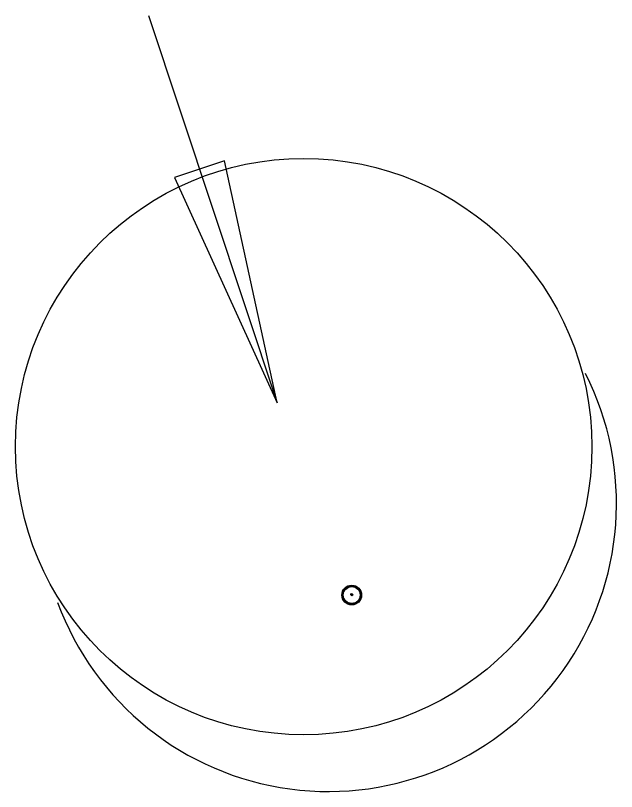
# Model space of a CAD drawing. Extents: x 400935 to 481562, y 415700 to 505362.
# Drawn here: x 401652.8 to 401769.1, y 418760.3 to 418910.5 of the extents above; entities that cross this region are included whole.
import ezdxf

# ---------------------------------------------------------------- set-up
doc = ezdxf.new("R2010")
doc.units = 0
doc.layers.add('Riser Basin CG CELL', color=7, linetype='Continuous')

msp = doc.modelspace()

# ---------------------------------------------------------------- linework, layer by layer
at = {"layer": 'Riser Basin CG CELL'}
for p, q in [((401678.57, 418910.5), (401703.48, 418835.56)), ((401678.57, 418910.5), (401703.48, 418835.56)), ((401678.57, 418910.5), (401703.48, 418835.56)), ((401678.57, 418910.5), (401703.48, 418835.56)), ((401678.57, 418910.5), (401703.48, 418835.56)), ((401678.57, 418910.5), (401703.48, 418835.56)), ((401693.27, 418882.38), (401683.58, 418879.16)), ((401693.27, 418882.38), (401683.58, 418879.16)), ((401693.27, 418882.38), (401683.58, 418879.16)), ((401693.27, 418882.38), (401683.58, 418879.16)), ((401693.27, 418882.38), (401683.58, 418879.16)), ((401693.27, 418882.38), (401683.58, 418879.16)), ((401703.48, 418835.56), (401693.27, 418882.38)), ((401703.48, 418835.56), (401693.27, 418882.38)), ((401703.48, 418835.56), (401693.27, 418882.38)), ((401703.48, 418835.56), (401693.27, 418882.38)), ((401703.48, 418835.56), (401693.27, 418882.38)), ((401703.48, 418835.56), (401693.27, 418882.38)), ((401683.58, 418879.16), (401703.48, 418835.56)), ((401683.58, 418879.16), (401703.48, 418835.56)), ((401683.58, 418879.16), (401703.48, 418835.56)), ((401683.58, 418879.16), (401703.48, 418835.56)), ((401683.58, 418879.16), (401703.48, 418835.56)), ((401683.58, 418879.16), (401703.48, 418835.56))]:
    msp.add_line(p, q, dxfattribs=at)
for centre, radius in [((401708.59, 418827.05), 55.78), ((401708.59, 418827.05), 55.78), ((401708.59, 418827.05), 55.78), ((401708.59, 418827.05), 55.78), ((401708.59, 418827.05), 55.78), ((401708.59, 418827.05), 55.78), ((401717.89, 418798.32), 1.92), ((401717.89, 418798.32), 1.92), ((401717.89, 418798.32), 1.92), ((401717.89, 418798.32), 1.92), ((401717.89, 418798.32), 1.92), ((401717.89, 418798.32), 1.92), ((401717.89, 418798.32), 1.91), ((401717.89, 418798.32), 1.91), ((401717.89, 418798.32), 1.91), ((401717.89, 418798.32), 1.91), ((401717.89, 418798.32), 1.91), ((401717.89, 418798.32), 1.91), ((401717.89, 418798.32), 1.89), ((401717.89, 418798.32), 1.89), ((401717.89, 418798.32), 1.89), ((401717.89, 418798.32), 1.89), ((401717.89, 418798.32), 1.89), ((401717.89, 418798.32), 1.89), ((401717.89, 418798.32), 1.87), ((401717.89, 418798.32), 1.87), ((401717.89, 418798.32), 1.87), ((401717.89, 418798.32), 1.87), ((401717.89, 418798.32), 1.87), ((401717.89, 418798.32), 1.87), ((401717.89, 418798.32), 1.85), ((401717.89, 418798.32), 1.85), ((401717.89, 418798.32), 1.85), ((401717.89, 418798.32), 1.85), ((401717.89, 418798.32), 1.85), ((401717.89, 418798.32), 1.85), ((401717.89, 418798.32), 1.83), ((401717.89, 418798.32), 1.83), ((401717.89, 418798.32), 1.83), ((401717.89, 418798.32), 1.83), ((401717.89, 418798.32), 1.83), ((401717.89, 418798.32), 1.83), ((401717.89, 418798.32), 1.81), ((401717.89, 418798.32), 1.81), ((401717.89, 418798.32), 1.81), ((401717.89, 418798.32), 1.81), ((401717.89, 418798.32), 1.81), ((401717.89, 418798.32), 1.81), ((401717.89, 418798.33), 1.8), ((401717.89, 418798.33), 1.8), ((401717.89, 418798.33), 1.8), ((401717.89, 418798.33), 1.8), ((401717.89, 418798.33), 1.8), ((401717.89, 418798.33), 1.8), ((401717.89, 418798.33), 1.78), ((401717.89, 418798.33), 1.78), ((401717.89, 418798.33), 1.78), ((401717.89, 418798.33), 1.78), ((401717.89, 418798.33), 1.78), ((401717.89, 418798.33), 1.78), ((401717.89, 418798.33), 1.76), ((401717.89, 418798.33), 1.76), ((401717.89, 418798.33), 1.76), ((401717.89, 418798.33), 1.76), ((401717.89, 418798.33), 1.76), ((401717.89, 418798.33), 1.76), ((401717.89, 418798.33), 1.74), ((401717.89, 418798.33), 1.74), ((401717.89, 418798.33), 1.74), ((401717.89, 418798.33), 1.74), ((401717.89, 418798.33), 1.74), ((401717.89, 418798.33), 1.74), ((401717.89, 418798.33), 1.72), ((401717.89, 418798.33), 1.72), ((401717.89, 418798.33), 1.72), ((401717.89, 418798.33), 1.72), ((401717.89, 418798.33), 1.72), ((401717.89, 418798.33), 1.72), ((401717.89, 418798.33), 1.71), ((401717.89, 418798.33), 1.71), ((401717.89, 418798.33), 1.71), ((401717.89, 418798.33), 1.71), ((401717.89, 418798.33), 1.71), ((401717.89, 418798.33), 1.71), ((401717.89, 418798.33), 1.69), ((401717.89, 418798.33), 1.69), ((401717.89, 418798.33), 1.69), ((401717.89, 418798.33), 1.69), ((401717.89, 418798.33), 1.69), ((401717.89, 418798.33), 1.69), ((401717.89, 418798.33), 1.67), ((401717.89, 418798.33), 1.67), ((401717.89, 418798.33), 1.67), ((401717.89, 418798.33), 1.67), ((401717.89, 418798.33), 1.67), ((401717.89, 418798.33), 1.67), ((401717.89, 418798.33), 1.66), ((401717.89, 418798.33), 1.66), ((401717.89, 418798.33), 1.66), ((401717.89, 418798.33), 1.66), ((401717.89, 418798.33), 1.66), ((401717.89, 418798.33), 1.66), ((401717.89, 418798.33), 1.64), ((401717.89, 418798.33), 1.64), ((401717.89, 418798.33), 1.64), ((401717.89, 418798.33), 1.64), ((401717.89, 418798.33), 1.64), ((401717.89, 418798.33), 1.64), ((401717.89, 418798.33), 1.63), ((401717.89, 418798.33), 1.63), ((401717.89, 418798.33), 1.63), ((401717.89, 418798.33), 1.63), ((401717.89, 418798.33), 1.63), ((401717.89, 418798.33), 1.63), ((401717.85, 418798.45), 0.163), ((401717.85, 418798.45), 0.163), ((401717.85, 418798.45), 0.163), ((401717.85, 418798.45), 0.163), ((401717.85, 418798.45), 0.163), ((401717.85, 418798.45), 0.163), ((401717.94, 418798.35), 0.163), ((401717.94, 418798.35), 0.163), ((401717.94, 418798.35), 0.163), ((401717.94, 418798.35), 0.163), ((401717.94, 418798.35), 0.163), ((401717.94, 418798.35), 0.163), ((401717.81, 418798.38), 0.00163), ((401717.81, 418798.38), 0.00163), ((401717.81, 418798.38), 0.00163), ((401717.81, 418798.38), 0.00163), ((401717.81, 418798.38), 0.00163), ((401717.81, 418798.38), 0.00163), ((401717.84, 418798.46), 0.0163), ((401717.84, 418798.46), 0.0163), ((401717.84, 418798.46), 0.0163), ((401717.84, 418798.46), 0.0163), ((401717.84, 418798.46), 0.0163), ((401717.84, 418798.46), 0.0163), ((401717.95, 418798.35), 0.0163), ((401717.95, 418798.35), 0.0163), ((401717.95, 418798.35), 0.0163), ((401717.95, 418798.35), 0.0163), ((401717.95, 418798.35), 0.0163), ((401717.95, 418798.35), 0.0163)]:
    msp.add_circle(centre, radius, dxfattribs=at)
msp.add_arc((401713.35, 418816.08), 55.78, 200.1181, 26.8034, dxfattribs=at)
msp.add_arc((401713.35, 418816.08), 55.78, 200.1181, 26.8034, dxfattribs=at)
msp.add_arc((401713.35, 418816.08), 55.78, 200.1181, 26.8034, dxfattribs=at)
msp.add_arc((401713.35, 418816.08), 55.78, 200.1181, 26.8034, dxfattribs=at)
msp.add_arc((401713.35, 418816.08), 55.78, 200.1181, 26.8034, dxfattribs=at)
msp.add_arc((401713.35, 418816.08), 55.78, 200.1181, 26.8034, dxfattribs=at)

doc.saveas('drawing.dxf')
